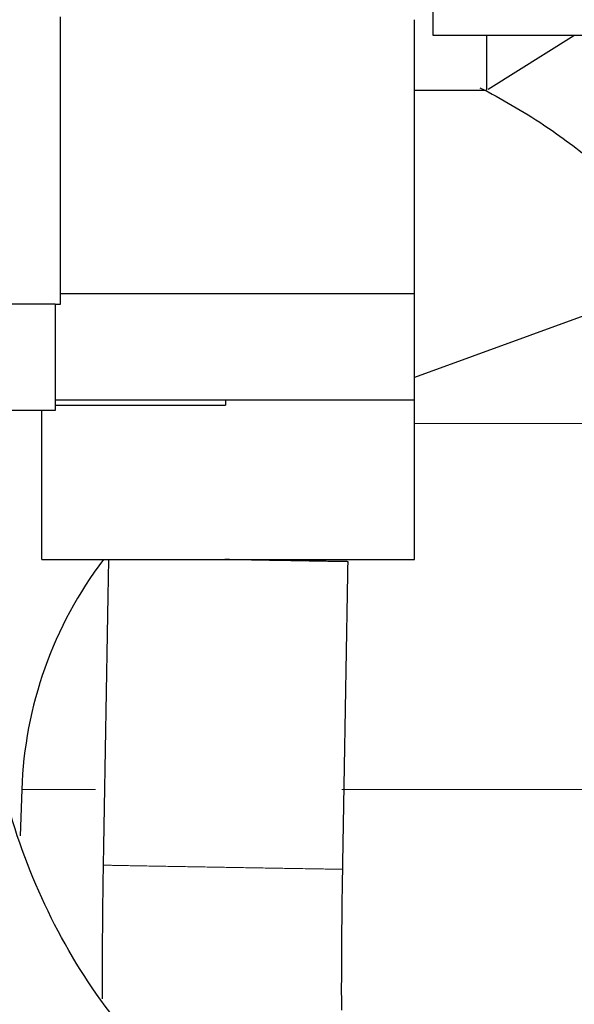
# Model space of a CAD drawing. Header units: inches. Extents: x 0 to 20790, y -12 to 14700.
# Tile 259 of 441: x 10631 to 10735, y 4892 to 5077. Entities that reach past the tile are written whole.
import ezdxf

# ---------------------------------------------------------------- set-up
doc = ezdxf.new("R2010")
doc.units = ezdxf.units.IN
doc.layers.add('1', color=7, linetype='Continuous', true_color=0xffffff)
doc.layers.add('254', color=7, linetype='Continuous', true_color=0xffffff)
doc.styles.add('latin_extended', font='simplex.shx')
doc.dimstyles.get("Standard").update_dxf_attribs({"dimtxt": 0.18, "dimasz": 0.18, "dimexe": 0.18, "dimexo": 0.0625, "dimgap": 0.09, "dimtad": 0, "dimtih": 1, "dimtoh": 1, "dimdec": 4, "dimzin": 0, "dimdsep": 46, "dimtxsty": 'Standard', "dimcen": 0.09, "dimadec": 0, "dimazin": 0, "dimtfac": 1, "dimtdec": 4, "dimtofl": 0, "dimtmove": 0, "dimatfit": 3, "dimfxl": 1, "dimtolj": 1, "dimtzin": 0, "dimarcsym": 0})

# ---------------------------------------------------------------- blocks, each defined once
blk = doc.blocks.new('_U11')
at = {"layer": '254', "color": 3, "linetype": 'Continuous', "lineweight": 13, "transparency": 16777216}
for p, q in [((10901.1, 7050.3), (12182.34, 7050.3)), ((12147.34, 6927.8), (12147.34, 4741.3)), ((10073.31, 4618.8), (12182.34, 4618.8))]:
    blk.add_line(p, q, dxfattribs=at)
at = {"layer": '254', "color": 3, "transparency": 16777216}
for points in [[(12167.76, 6927.8), (12126.92, 6927.8), (12147.34, 7050.3)], [(12126.92, 4741.3), (12167.76, 4741.3), (12147.34, 4618.8)]]:
    blk.add_solid(points, dxfattribs=at)
at = {"layer": 'Defpoints', "color": 0, "transparency": 16777216}
for p in [(10866.1, 7050.3), (10038.31, 4618.8), (12147.34, 4618.8)]:
    blk.add_point(p, dxfattribs=at)
at = {"layer": '254', "color": 2, "lineweight": 13, "transparency": 16777216, "insert": (11963.59, 5507.86), "char_height": 122.5, "attachment_point": 1, "rotation": 90, "style": 'latin_extended'}
blk.add_mtext('\\A1;2432', dxfattribs=at)

msp = doc.modelspace()

# ---------------------------------------------------------------- linework, layer by layer
at = {"layer": '1', "color": 2, "linetype": 'Continuous', "lineweight": 25}
for p, q in [((10708.31, 5074.247), (10708.31, 5121.227)), ((10638.31, 5023.796), (10638.31, 5077.797)), ((10704.81, 5025.796), (10704.81, 5077.246)), ((10771.563, 5074.247), (10708.31, 5074.247)), ((10718.31, 5074.245), (10718.31, 5063.997)), ((10718.651, 5064.21), (10734.715, 5074.248)), ((10704.81, 5063.997), (10718.31, 5063.997)), ((10638.31, 5025.796), (10704.81, 5025.796)), ((10704.81, 5005.796), (10704.81, 5025.796)), ((10637.31, 5023.796), (10627.31, 5023.796)), ((10637.31, 5023.796), (10638.31, 5023.796)), ((10637.31, 5023.796), (10637.31, 5003.796)), ((10737.263, 5021.845), (10704.81, 5010.033)), ((10637.31, 5005.796), (10704.81, 5005.796)), ((10669.31, 5005.797), (10669.31, 5004.796)), ((10704.81, 4975.796), (10704.81, 5005.797)), ((10637.31, 5003.796), (10542.079, 5003.796)), ((10634.81, 4975.796), (10634.81, 5003.798)), ((10637.309, 5004.796), (10669.31, 5004.796)), ((10634.81, 4975.796), (10704.81, 4975.796)), ((10631.005, 4932.59), (10630.701, 4923.878))]:
    msp.add_line(p, q, dxfattribs=at)
at = {"layer": '1', "color": 110, "linetype": 'Continuous', "lineweight": 13}
for p, q in [((10704.808, 5001.354), (10757.371, 5001.354)), ((10631.005, 4932.59), (10644.854, 4932.59)), ((10691.13, 4932.59), (10757.708, 4932.59))]:
    msp.add_line(p, q, dxfattribs=at)
msp.add_circle((10038.31, 4618.796), 616.6, dxfattribs=at)
at = {"layer": '1', "color": 2, "linetype": 'Continuous', "lineweight": 25}
for radius in [615, 613]:
    msp.add_circle((10038.31, 4618.796), radius, dxfattribs=at)
msp.add_arc((10706.959, 4929.938), 76, 142.8865, 178, dxfattribs=at)
for points, knots in [([(10717.067, 5064.458), (10721.19, 5062.379), (10728.629, 5058.039), (10735.53, 5052.886), (10738.592, 5050.339)], [0, 0, 0, 0, 0.5369048, 1, 1, 1, 1]), ([(10647.307, 4975.796), (10647.253, 4972.716), (10647.144, 4966.425), (10646.98, 4956.925), (10646.813, 4947.295), (10646.647, 4937.664), (10646.48, 4928.024), (10646.368, 4921.594), (10646.313, 4918.373)], [0, 0, 0, 0, 0.1609187, 0.3286299, 0.4963415, 0.6640524, 0.8317654, 1, 1, 1, 1]), ([(10691.306, 4917.597), (10691.362, 4920.816), (10691.473, 4927.246), (10691.64, 4936.886), (10691.807, 4946.516), (10691.973, 4956.146), (10692.14, 4965.774), (10692.251, 4972.192), (10692.306, 4975.399)], [0, 0, 0, 0, 0.1670906, 0.3337008, 0.500309, 0.6669178, 0.8335263, 1, 1, 1, 1]), ([(10657.806, 4879.123), (10652.399, 4884.482), (10642.929, 4895.918), (10632.471, 4915.787), (10625.819, 4937.231), (10624.427, 4952.015), (10624.46, 4959.627)], [0, 0, 0, 0, 0.2518645, 0.4999782, 0.748149, 1, 1, 1, 1]), ([(10646.313, 4918.373), (10646.207, 4912.36), (10646.113, 4903.941), (10646.101, 4895.694), (10646.105, 4893.247)], [0, 0, 0, 0, 0.6986262, 1, 1, 1, 1]), ([(10691.111, 4891.117), (10691.103, 4893.214), (10691.098, 4898.159), (10691.15, 4907.005), (10691.239, 4913.74), (10691.306, 4917.597)], [0, 0, 0, 0, 0.2475182, 0.5734736, 1, 1, 1, 1])]:
    msp.add_open_spline(points, degree=3, knots=knots, dxfattribs=at)
msp.add_rational_spline([(10692.306, 4975.399), (10692.286, 4975.399), (10688.282, 4975.466), (10677.706, 4975.648), (10669.599, 4975.789), (10669.446, 4975.791), (10669.292, 4975.794), (10669.138, 4975.796)], [1.01661171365, 1.0166083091, 0.95847298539, 1.01661171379, 1.01661171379, 1.01659025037, 1.01654856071, 1.01648783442], degree=4, knots=[0, 0, 0, 0, 0, 0.9811483, 0.9811483, 0.9811483, 1, 1, 1, 1, 1], dxfattribs=at)
at = {"layer": '1', "color": 110, "linetype": 'Continuous', "lineweight": 13}
msp.add_rational_spline([(10691.306, 4917.597), (10691.286, 4917.591), (10687.281, 4917.652), (10676.705, 4917.832), (10660.811, 4918.106), (10650.278, 4918.291), (10646.311, 4918.367), (10646.313, 4918.373)], [1.01661171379, 1.01661171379, 0.958470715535, 1.01661171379, 1.01661171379, 0.958659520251, 1.01632919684, 1.01661079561], degree=4, knots=[0, 0, 0, 0, 0, 0.5004066, 0.5004066, 0.5004066, 1, 1, 1, 1, 1], dxfattribs=at)

# ---------------------------------------------------------------- dimensions: what is measured, and where the dimension line sits
at = {"layer": '254', "color": 2, "linetype": 'Continuous', "lineweight": 13}
dim = msp.add_linear_dim(base=(12147.341658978, 4618.796493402), p1=(10866.10138985, 7050.296493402), p2=(10038.309914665, 4618.796493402), angle=90, dimstyle='Standard', override={"dimscale": 35, "dimtxt": 3.5, "dimasz": 3.5, "dimexe": 1, "dimexo": 1, "dimgap": 1.75, "dimtad": 1, "dimtih": 0, "dimtoh": 0, "dimdec": 0, "dimlfac": 1, "dimzin": 8, "dimdsep": 46, "dimlunit": 2, "dimtxsty": 'latin_extended', "dimsah": 1, "dimse1": 0, "dimse2": 0, "dimsd1": 0, "dimsd2": 0, "dimclrd": 3, "dimclre": 3, "dimclrt": 2, "dimtol": 0, "dimtm": -0.1, "dimtfac": 0.714286, "dimtdec": 3, "dimtofl": 1, "dimtmove": 0, "dimtzin": 8, "dimlwd": 13, "dimlwe": 13}, dxfattribs=at)
dim.commit()
dim.dimension.update_dxf_attribs({"geometry": '_U11', "text_midpoint": (12147.341658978, 5723.693359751), "dimtype": 160})

doc.saveas('drawing.dxf')
